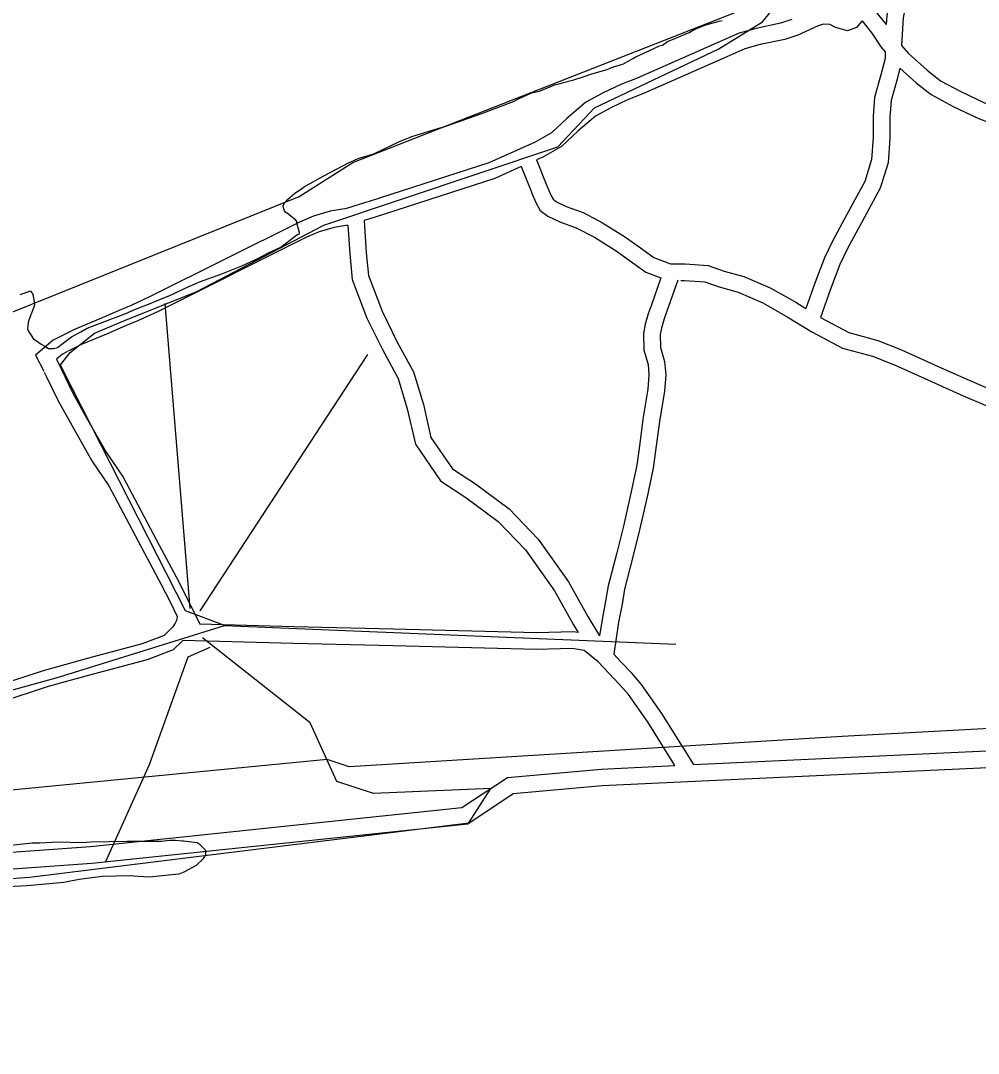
# Model space of a CAD drawing. Extents: x 3329297 to 3367176, y 649250 to 674653.
# Drawn here: x 3355485 to 3357209, y 669081 to 670941 of the extents above; entities that cross this region are included whole.
import ezdxf

# ---------------------------------------------------------------- set-up
doc = ezdxf.new("R2010")
doc.units = 0
for name, color, linetype in [('V-ROAD-CNTR', 7, 'Continuous'), ('V-SITE-VEGE', 7, 'Continuous'), ('V-TOPO-SHOR', 7, 'Continuous')]:
    doc.layers.add(name, color=color, linetype=linetype)

msp = doc.modelspace()

# ---------------------------------------------------------------- linework, layer by layer
at = {"layer": 'V-ROAD-CNTR'}
for points in [[(3357078, 671383.9), (3357072.9, 671368), (3357062.4, 671307.1), (3357058.2, 671261.4), (3357053.9, 671210.9), (3357050.3, 671157.7), (3357049, 671111.4), (3357053.6, 671060.5), (3357056.4, 671008.9), (3357044.5, 670949.6), (3357043.5, 670933.7)], [(3357105, 671369.9), (3357102.1, 671360.9), (3357092.2, 671303.2), (3357088.1, 671258.7), (3357083.8, 671208.6), (3357080.3, 671156.2), (3357079, 671112.3), (3357083.5, 671062.7), (3357086.6, 671006.8), (3357074.3, 670945.7), (3357071.2, 670895.8)], [(3357004.5, 670986), (3357030, 670950.4), (3357043.5, 670933.7)], [(3356873.7, 670942.5), (3356853.1, 670935.8), (3356809.4, 670926.4), (3356779.1, 670918), (3356744.6, 670902.9), (3356595.1, 670837.1), (3356565.9, 670825.6), (3356534.3, 670810.6), (3356502.9, 670793.7), (3356468.9, 670764.3), (3356441, 670738.4), (3356411.9, 670721.5), (3356378.3, 670706.8), (3356328.3, 670684.6), (3356112.7, 670614.7), (3356104.5, 670612.2)], [(3357000.4, 670940.1), (3356989.9, 670928.3), (3356973.9, 670922.4), (3356952.6, 670928.3), (3356942.3, 670933.5), (3356931, 670934.2), (3356921.1, 670931.4), (3356884.7, 670914.5), (3356860.9, 670906.8), (3356816.6, 670897.3), (3356789.2, 670889.6), (3356756.6, 670875.5), (3356606.7, 670809.4), (3356577.8, 670798), (3356547.9, 670783.8), (3356520, 670768.8), (3356489, 670741.9), (3356459, 670714.1), (3356425.5, 670694.7), (3356414.1, 670689.7)], [(3357000.4, 670940.1), (3357006.1, 670932.3), (3357017.8, 670917.7), (3357034.1, 670893.2), (3357041.8, 670884.1)], [(3357071.2, 670895.8), (3357083.5, 670881.3), (3357116.6, 670851.8), (3357141.2, 670832.4), (3357177.8, 670812.7), (3357220.3, 670792.6), (3357268.1, 670773.8), (3357323.5, 670750.7), (3357384.9, 670719.2), (3357436.4, 670684.7)], [(3357041.8, 670884.1), (3357041.9, 670872.4), (3357034.2, 670842.8), (3357022.8, 670801.9), (3357020.1, 670767.7), (3357020.4, 670730), (3357017.3, 670690.4), (3357004.9, 670650.8), (3356973, 670591.6), (3356947.2, 670543.6), (3356932.6, 670513.3), (3356915.1, 670467.6), (3356898.9, 670422)], [(3357068.3, 670854.7), (3357063.1, 670835), (3357052.5, 670796.7), (3357050.2, 670766.7), (3357050.4, 670728.9), (3357046.9, 670684.7), (3357032.7, 670639.1), (3356999.5, 670577.4), (3356973.9, 670530), (3356960.2, 670501.4), (3356943.2, 670457.2), (3356925.1, 670405.9)], [(3357068.3, 670854.7), (3357097.3, 670828.8), (3357124.6, 670807.3), (3357164.3, 670785.9), (3357208.4, 670765.1), (3357256.9, 670746), (3357310.9, 670723.5), (3357369.7, 670693.3), (3357420.8, 670659), (3357436.5, 670649.2)], [(3356414.1, 670689.7), (3356432.9, 670643.3), (3356433.6, 670640.9), (3356439.6, 670626.1), (3356443.8, 670618.9), (3356450, 670614), (3356467.4, 670605.8), (3356497.8, 670594.8), (3356533.1, 670576.5), (3356574.4, 670550.8), (3356601, 670531.6), (3356625.4, 670514.1), (3356655.5, 670502.7), (3356681.5, 670502.5), (3356723.2, 670499.6), (3356751.8, 670489.5), (3356787.4, 670479.9), (3356835, 670459.1), (3356880.7, 670433.3), (3356898.9, 670422)], [(3356386.7, 670677.7), (3356339, 670656.5), (3356121.6, 670586), (3356104, 670580.7)], [(3356386.7, 670677.7), (3356404.5, 670633.4), (3356405.3, 670630.9), (3356412.6, 670612.9), (3356420.7, 670598.9), (3356434.2, 670588.3), (3356455.8, 670578.1), (3356485.7, 670567.3), (3356518.2, 670550.4), (3356557.7, 670525.9), (3356583.5, 670507.2), (3356611.1, 670487.5), (3356638.1, 670477.2)], [(3356104.5, 670612.2), (3356072.1, 670602.5), (3356068.9, 670601.9)], [(3356068.9, 670601.9), (3356042.8, 670597.5), (3356012.5, 670588.5), (3355987.3, 670577.7), (3355719.8, 670444.1), (3355685.5, 670428.1), (3355662.6, 670418.3), (3355628.1, 670403.7), (3355583.4, 670385.1), (3355561.9, 670374.2)], [(3356104, 670580.7), (3356107.7, 670522.6), (3356111.5, 670481.4), (3356136.3, 670417.1), (3356163.5, 670361.7), (3356192.8, 670307.8), (3356210.4, 670249.2), (3356224.1, 670190.1), (3356262.7, 670133.5), (3356304.1, 670106.2), (3356364.9, 670061.3), (3356417.3, 670006.8), (3356471.8, 669929.8), (3356506.7, 669867.3), (3356527.6, 669832.7)], [(3356074.5, 670572.5), (3356049.6, 670568.2), (3356022.7, 670560.3), (3356000, 670550.5), (3355732.8, 670417), (3355697.8, 670400.7), (3355674.3, 670390.7), (3355639.8, 670376), (3355595.9, 670357.8), (3355570.8, 670345.1)], [(3356074.5, 670572.5), (3356077.8, 670520.3), (3356082, 670474.5), (3356108.8, 670405), (3356136.8, 670348), (3356164.9, 670296.2), (3356181.4, 670241.5), (3356196.1, 670177.8), (3356241.2, 670111.7), (3356286.9, 670081.6), (3356345, 670038.7), (3356394.1, 669987.6), (3356446.4, 669913.8), (3356480.8, 669852.2), (3356489.1, 669838.4)], [(3356638.1, 670477.2), (3356620.2, 670427.1), (3356615.3, 670412.7), (3356609.5, 670393.9), (3356606.8, 670377.2), (3356607.4, 670347), (3356614.9, 670321.1), (3356616.5, 670302.7), (3356614.4, 670276.8), (3356605.6, 670222.8), (3356599.8, 670179), (3356594.5, 670140), (3356583.8, 670089.4), (3356570.4, 670030.1), (3356558.7, 669982), (3356542.8, 669922.7), (3356538.4, 669894.8), (3356532, 669862.1), (3356527.6, 669832.7)], [(3356668.6, 670473.4), (3356648.5, 670417.2), (3356643.8, 670403.4), (3356638.8, 670387), (3356636.8, 670375.1), (3356637.3, 670351.6), (3356644.5, 670326.6), (3356646.7, 670302.9), (3356644.2, 670273.2), (3356635.3, 670218.4), (3356629.6, 670175), (3356624.1, 670134.8), (3356613.1, 670083), (3356599.6, 670023.3), (3356587.7, 669974.6), (3356572.2, 669916.5), (3356568, 669889.6), (3356561.5, 669857), (3356553.1, 669799.9)], [(3356674.1, 670472.6), (3356680.3, 670472.6), (3356717.1, 670470)], [(3356717.1, 670470), (3356717.1, 670470), (3356742.9, 670460.9), (3356777.4, 670451.6), (3356821.6, 670432.2), (3356865.4, 670407.4), (3356909.9, 670379.9), (3356965, 670350.7), (3357019.2, 670336), (3357059.5, 670319.8), (3357125.2, 670290.5), (3357176.8, 670267.5), (3357230.2, 670244.2)], [(3356925.1, 670405.9), (3356976.1, 670378.8), (3357028.8, 670364.5), (3357071.2, 670347.4), (3357137.4, 670317.9), (3357188.9, 670295), (3357241.5, 670272), (3357255.4, 670266.8)], [(3355561.9, 670374.2), (3355544.1, 670365.3), (3355512.4, 670337.9), (3355527.1, 670309)], [(3355569.9, 670344.7), (3355560.9, 670340.1), (3355549.8, 670330.6), (3355555.4, 670319.6)], [(3355555.4, 670319.6), (3355558.5, 670313.6), (3355579.6, 670269.5), (3355604, 670225.4), (3355639.1, 670163.3), (3355669.7, 670118.2), (3355702, 670058.3), (3355735, 669995.8), (3355765.3, 669938.9), (3355781.9, 669906), (3355807.7, 669853.4)], [(3355528, 670307.2), (3355531.6, 670300.3), (3355553, 670255.7), (3355577.9, 670210.7), (3355613.6, 670147.5), (3355644, 670102.7), (3355675.5, 670044.1), (3355708.5, 669981.7), (3355738.6, 669925), (3355755, 669892.6), (3355767.3, 669867.6), (3355765.7, 669860.1), (3355763.3, 669855.6)], [(3351555.9, 669080.7), (3352581.2, 669167.7), (3353877.1, 669279.9), (3354961.5, 669376.4), (3355613.6, 669423.4), (3356290.2, 669494.2), (3356372.1, 669548.4), (3356532.5, 669562.8), (3357483.4, 669607.8), (3358054.9, 669641.5), (3358668, 669682.6), (3359812.6, 669738.4), (3361211.6, 669812.2), (3362685.5, 669891.5), (3363673, 669934.8), (3364160.5, 669959.7), (3364180.8, 669969.1), (3364198, 669981.5), (3364212.1, 670000.1), (3364218.6, 670065.3)], [(3356697.3, 669600.6), (3357481.8, 669637.7), (3358053, 669671.5), (3358666.3, 669712.6), (3359811.1, 669768.4), (3361210, 669842.2), (3362684, 669921.5), (3363671.6, 669964.7), (3364153.1, 669989.4), (3364165.6, 669995.1), (3364176.8, 670003.2), (3364183.1, 670011.5), (3364188.8, 670068.3)], [(3355763.3, 669855.6), (3355759.5, 669848.7), (3355743.7, 669833.4), (3355703.9, 669818.2), (3355607.8, 669792.4), (3355526.2, 669769.8), (3355440.6, 669741.8), (3354904.4, 669586.6)], [(3356489.1, 669838.4), (3356480.1, 669839.9), (3356414.7, 669838.3), (3356156.7, 669844.9), (3355977.3, 669849.1), (3355807.7, 669853.4)], [(3355777.3, 669824.2), (3355760.1, 669807.6), (3355713.2, 669789.6), (3355615.7, 669763.5), (3355534.9, 669741.1), (3355449.5, 669713.2), (3354921.4, 669560.3), (3354918.2, 669556.4)], [(3356663, 669599), (3356614.9, 669676.5), (3356579.7, 669726.7), (3356564.2, 669744.5), (3356544.2, 669765.3), (3356525.2, 669785.8), (3356499.7, 669806.2), (3356478, 669809.9), (3356414.7, 669808.3), (3356156, 669814.9), (3355976.6, 669819.1), (3355777.3, 669824.2)], [(3356697.3, 669600.6), (3356639.9, 669693), (3356603.3, 669745.2), (3356586.4, 669764.8), (3356566, 669786), (3356553.1, 669799.9)], [(3353861.2, 669308.7), (3353874.5, 669309.8), (3354959.1, 669406.3), (3355610.9, 669453.3), (3356279.8, 669523.3), (3356361.8, 669577.6), (3356530.5, 669592.7), (3356663, 669599)]]:
    msp.add_lwpolyline(points, dxfattribs=at)
at = {"layer": 'V-SITE-VEGE'}
for p, q in [((3356699, 670925), (3356719.1, 670932.8)), ((3356719.1, 670932.8), (3356742.6, 670939.4)), ((3356742.6, 670939.4), (3356748.2, 670940.5)), ((3356663.3, 670908.3), (3356689, 670919.4)), ((3356689, 670919.4), (3356699, 670925)), ((3356616.4, 670886.1), (3356635.4, 670895)), ((3356635.4, 670895), (3356640.9, 670896.1)), ((3356640.9, 670896.1), (3356649.9, 670902.7)), ((3356649.9, 670902.7), (3356663.3, 670908.3)), ((3356570.5, 670862.7), (3356588.4, 670872.7)), ((3356588.4, 670872.7), (3356591.8, 670874.9)), ((3356591.8, 670874.9), (3356601.8, 670879.4)), ((3356601.8, 670879.4), (3356616.4, 670886.1)), ((3356541.5, 670852.7), (3356549.3, 670856)), ((3356549.3, 670856), (3356562.7, 670860.5)), ((3356562.7, 670860.5), (3356570.5, 670862.7)), ((3356481.2, 670833.8), (3356497.9, 670839.4)), ((3356497.9, 670839.4), (3356513.6, 670844.9)), ((3356513.6, 670844.9), (3356541.5, 670852.7)), ((3356419.7, 670813.8), (3356441, 670822.7)), ((3356441, 670822.7), (3356446.6, 670825)), ((3356446.6, 670825), (3356456.6, 670827.2)), ((3356456.6, 670827.2), (3356460, 670828.3)), ((3356460, 670828.3), (3356481.2, 670833.8)), ((3356372.8, 670795), (3356380.6, 670799.4)), ((3356380.6, 670799.4), (3356405.2, 670810.5)), ((3356405.2, 670810.5), (3356419.7, 670813.8)), ((3356313.6, 670772.7), (3356372.8, 670795)), ((3356251.1, 670750.5), (3356313.6, 670772.7)), ((3356189.6, 670731.7), (3356228.7, 670743.9)), ((3356228.7, 670743.9), (3356251.1, 670750.5)), ((3356167.3, 670722.8), (3356189.6, 670731.7)), ((3356121.5, 670700.5), (3356167.3, 670722.8)), ((3356076.8, 670685), (3356094.7, 670692.8)), ((3356094.7, 670692.8), (3356121.5, 670700.5)), ((3356029.8, 670660.5), (3356076.8, 670685)), ((3356006.4, 670647.1), (3356029.8, 670660.5)), ((3355978.4, 670629.3), (3355991.8, 670638.2)), ((3355991.8, 670638.2), (3355996.3, 670641.6)), ((3355996.3, 670641.6), (3356006.4, 670647.1)), ((3355958.3, 670607), (3355960.5, 670612.6)), ((3355960.5, 670612.6), (3355966.1, 670618.2)), ((3355966.1, 670618.2), (3355978.4, 670629.3)), ((3355959.4, 670601.5), (3355958.3, 670607)), ((3355960.5, 670598.1), (3355959.4, 670601.5)), ((3355962.7, 670594.8), (3355960.5, 670598.1)), ((3355965, 670593.6), (3355962.7, 670594.8)), ((3355980.6, 670581.3), (3355965, 670593.6)), ((3355982.8, 670579.1), (3355980.6, 670581.3)), ((3355982.8, 670575.7), (3355982.8, 670579.1)), ((3355987.2, 670559), (3355982.8, 670575.7)), ((3355982.8, 670554.5), (3355987.2, 670556.8)), ((3355987.2, 670556.8), (3355987.2, 670559)), ((3355953.7, 670532.3), (3355982.8, 670554.5)), ((3355912.4, 670512.2), (3355931.4, 670522.2)), ((3355931.4, 670522.2), (3355953.7, 670532.3)), ((3355883.3, 670498.9), (3355912.4, 670512.2)), ((3355807.3, 670470), (3355847.6, 670484.4)), ((3355847.6, 670484.4), (3355874.4, 670495.6)), ((3355874.4, 670495.6), (3355883.3, 670498.9)), ((3355789.5, 670462.2), (3355793.9, 670464.4)), ((3355793.9, 670464.4), (3355807.3, 670470)), ((3355484.7, 670447.1), (3355500.3, 670452.7)), ((3355500.3, 670452.7), (3355502.5, 670453.8)), ((3355502.5, 670453.8), (3355507, 670449.3)), ((3355507, 670449.3), (3355508.1, 670444.9)), ((3355508.1, 670444.9), (3355509.2, 670437.1)), ((3355740.3, 670440), (3355753.7, 670445.5)), ((3355753.7, 670445.5), (3355789.5, 670462.2)), ((3355510.3, 670428.1), (3355508.1, 670421.4)), ((3355509.2, 670437.1), (3355510.3, 670428.1)), ((3355688.9, 670420), (3355715.7, 670430)), ((3355715.7, 670430), (3355740.3, 670440)), ((3355508.1, 670421.4), (3355500.2, 670401.3)), ((3355657.6, 670406.6), (3355677.7, 670414.4)), ((3355677.7, 670414.4), (3355688.9, 670420)), ((3355499.1, 670396.9), (3355498, 670385.7)), ((3355500.2, 670401.3), (3355499.1, 670396.9)), ((3355605.1, 670386.6), (3355650.9, 670404.4)), ((3355650.9, 670404.4), (3355657.6, 670406.6)), ((3355498, 670385.7), (3355500.2, 670380.1)), ((3355500.2, 670380.1), (3355503.5, 670374.5)), ((3355503.5, 670374.5), (3355508, 670367.8)), ((3355559.3, 670357.7), (3355577.2, 670371.1)), ((3355577.2, 670371.1), (3355593.9, 670380)), ((3355593.9, 670380), (3355605.1, 670386.6)), ((3355508, 670367.8), (3355522.5, 670357.8)), ((3355522.5, 670357.8), (3355529.2, 670354.4)), ((3355529.2, 670354.4), (3355535.8, 670349.9)), ((3355544.8, 670349.9), (3355551.5, 670352.1)), ((3355551.5, 670352.1), (3355559.3, 670357.7)), ((3355535.8, 670349.9), (3355544.8, 670349.9)), ((3355506.3, 669459.1), (3355456.1, 669453.6)), ((3355519.7, 669459.1), (3355506.3, 669459.1)), ((3355553.2, 669461.3), (3355519.7, 669459.1)), ((3355595.6, 669460.1), (3355553.2, 669461.3)), ((3355612.4, 669461.1), (3355595.6, 669460.1)), ((3355677.1, 669462.1), (3355612.4, 669461.1)), ((3355738.5, 669462), (3355677.1, 669462.1)), ((3355754.2, 669464.2), (3355738.5, 669462)), ((3355764.2, 669464.2), (3355754.2, 669464.2)), ((3355776.5, 669463.1), (3355764.2, 669464.2)), ((3355778.7, 669463.1), (3355776.5, 669463.1)), ((3355803.3, 669459.7), (3355778.7, 669463.1)), ((3355808.8, 669456.3), (3355803.3, 669459.7)), ((3355818.9, 669446.3), (3355808.8, 669456.3)), ((3355818.9, 669438.4), (3355818.9, 669446.3)), ((3355802.1, 669419.5), (3355814.4, 669431.8)), ((3355814.4, 669431.8), (3355818.9, 669438.4)), ((3355757.4, 669402.8), (3355770.8, 669403.9)), ((3355770.8, 669403.9), (3355779.7, 669407.3)), ((3355779.7, 669407.3), (3355802.1, 669419.5)), ((3355497.2, 669383.2), (3355563.1, 669388.7)), ((3355563.1, 669388.7), (3355591, 669394.2)), ((3355591, 669394.2), (3355632.4, 669399.7)), ((3355632.4, 669399.7), (3355681.5, 669400.7)), ((3355681.5, 669400.7), (3355697.1, 669399.6)), ((3355697.1, 669399.6), (3355717.2, 669398.4)), ((3355717.2, 669398.4), (3355757.4, 669402.8)), ((3355462.6, 669381), (3355497.2, 669383.2))]:
    msp.add_line(p, q, dxfattribs=at)
at = {"layer": 'V-TOPO-SHOR'}
for p, q in [((3355790.7, 669881.8), (3355745.7, 670430.9)), ((3355808.3, 669877.4), (3356110.6, 670339.3))]:
    msp.add_line(p, q, dxfattribs=at)
for points in [[(3355852.3, 669851.2), (3355781.9, 669877.4), (3355561.4, 670311.9), (3355557, 670320.7), (3355574.5, 670342.7), (3355618.4, 670377.9), (3355671.1, 670400), (3355802.8, 670453), (3356031, 670572), (3356452.5, 670713.4), (3356518.3, 670783.8), (3356742.2, 670889.7), (3356821.2, 670938.2), (3356856.2, 670982.2), (3356869.4, 671008.6), (3356864.9, 671043.7), (3356851.7, 671074.4), (3356829.6, 671127.1), (3356776.7, 671228.1), (3356750.2, 671307.1), (3356850.7, 671584.1), (3356977.6, 671843.5), (3358046.1, 671406.2)], [(3354793.9, 669593.2), (3354582.1, 670093.7), (3355372.4, 670376.4), (3355987, 670623.6), (3356083.5, 670685.3), (3356803.5, 670967.8)], [(3358153.8, 670202.6), (3357882.3, 669701.2), (3356964.2, 669651.2), (3356076.8, 669596.8), (3356037.2, 669609.9), (3355066.5, 669515.8), (3354855.6, 669480.2), (3354368.1, 669413.4), (3354249.4, 669435.1)], [(3353142.5, 669331.4), (3353245.7, 669347), (3353474.1, 669365), (3354851.2, 669511), (3354930.1, 669585.8), (3355553.7, 669758.3), (3355852.3, 669851.2), (3356665.1, 669817.5)], [(3354267.2, 669307.8), (3355501.6, 669398), (3356292.3, 669496.1), (3356331.7, 669557.7), (3356120.8, 669548.5), (3356054.9, 669570.4), (3356006.4, 669675.7), (3355812.8, 669829.1)], [(3355826, 669811.6), (3355786.5, 669793.9), (3355716.5, 669600.5), (3355637.8, 669424.6)]]:
    msp.add_lwpolyline(points, dxfattribs=at)

doc.saveas('drawing.dxf')
